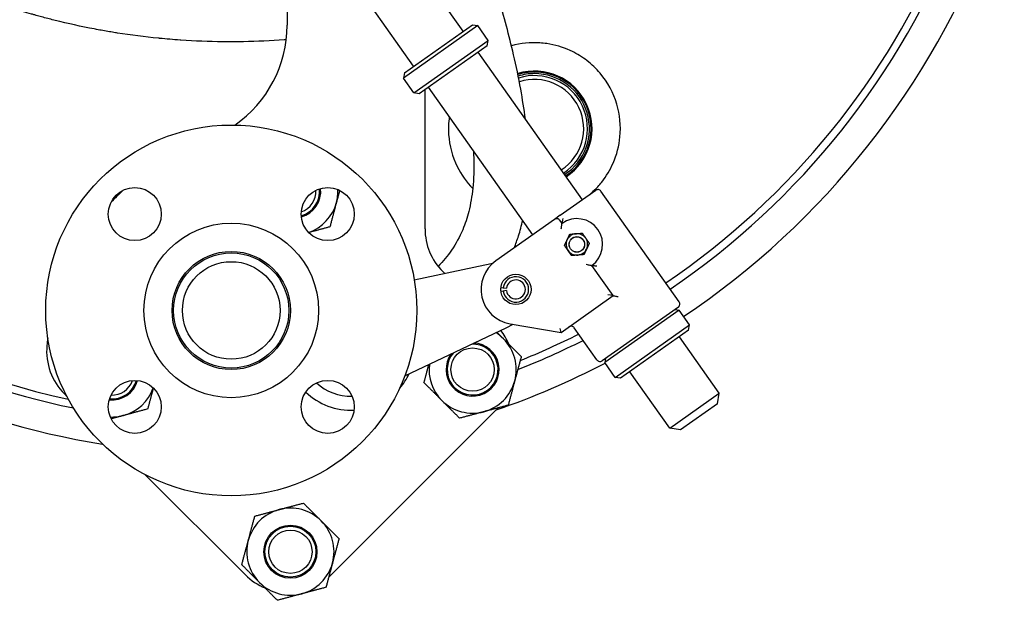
# Model space of a CAD drawing. Header units: inches. Extents: x 24 to 1128, y -94 to 748.
# Tile 472 of 573: x 942 to 958, y 129 to 138. Entities that reach past the tile are written whole.
import ezdxf

# ---------------------------------------------------------------- set-up
doc = ezdxf.new("R2010")
doc.units = ezdxf.units.IN
doc.header["$LTSCALE"] = 32
doc.header["$MEASUREMENT"] = 0
doc.layers.add('Visible (ANSI)', color=7, linetype='Continuous', lineweight=30)

msp = doc.modelspace()

# ---------------------------------------------------------------- linework, layer by layer
at = {"layer": 'Visible (ANSI)'}
for p, q in [((946.11279, 139.55031), (946.11279, 138.01952)), ((949.01587, 137.92083), (948.33715, 138.87997)), ((948.19958, 137.34319), (947.52086, 138.30234)), ((949.25605, 138.01422), (948.0316, 137.14777)), ((948.04652, 137.23489), (949.16893, 138.02913)), ((949.16893, 138.02913), (949.25605, 138.01422)), ((949.42934, 137.76933), (949.25605, 138.01422)), ((948.20489, 136.90288), (949.42934, 137.76933)), ((949.41442, 137.68221), (949.42934, 137.76933)), ((949.41442, 137.68221), (948.29201, 136.88796)), ((950.98279, 135.14124), (949.26137, 137.5739)), ((948.04652, 137.23489), (948.0316, 137.14777)), ((948.20489, 136.90288), (948.0316, 137.14777)), ((948.29201, 136.88796), (948.20489, 136.90288)), ((948.38779, 134.66122), (948.38779, 136.95573)), ((950.16649, 134.5636), (948.44507, 136.99627)), ((950.61852, 134.88348), (951.20257, 135.29676)), ((952.5807, 133.45743), (951.28969, 135.28185)), ((950.52362, 134.81632), (949.55427, 134.13038)), ((950.61852, 134.88348), (950.52362, 134.81632)), ((950.64684, 134.75038), (950.61074, 134.8014)), ((949.37219, 134.06271), (948.21026, 133.81527)), ((949.50453, 134.09089), (949.37219, 134.06271)), ((951.49019, 133.55859), (951.13783, 134.05653)), ((948.71256, 133.92224), (948.68068, 133.95411)), ((949.63819, 133.69085), (949.67794, 133.68607)), ((949.67794, 133.68607), (949.73152, 133.67963)), ((949.67826, 133.63345), (949.63857, 133.62819)), ((949.73176, 133.64053), (949.67826, 133.63345)), ((950.63049, 132.95024), (951.49019, 133.55859)), ((951.49019, 133.55859), (951.40307, 133.57351)), ((951.49021, 133.55856), (951.49019, 133.55859)), ((952.56579, 133.37031), (951.30992, 132.48162)), ((952.5114, 133.33182), (952.57744, 133.32051)), ((952.57744, 133.32051), (951.353, 132.45406)), ((952.75073, 133.07562), (952.57744, 133.32051)), ((948.05452, 132.23304), (949.7233, 133.0292)), ((949.7233, 133.0292), (949.84108, 133.08539)), ((949.78937, 133.09426), (950.63049, 132.95024)), ((950.63049, 132.95024), (950.61552, 133.01622)), ((951.2228, 132.49653), (950.84733, 133.02713)), ((951.52629, 132.20917), (952.75073, 133.07562)), ((952.73581, 132.9885), (952.75073, 133.07562)), ((952.73581, 132.9885), (951.61341, 132.19426)), ((953.24126, 131.94962), (952.58276, 132.8802)), ((951.3643, 132.5201), (951.353, 132.45406)), ((951.52629, 132.20917), (951.353, 132.45406)), ((951.61341, 132.19426), (951.52629, 132.20917)), ((952.42496, 131.37199), (951.76646, 132.30256)), ((942.44007, 131.93571), (942.47992, 131.89587)), ((952.42496, 131.37199), (953.24126, 131.94962)), ((953.21143, 131.77538), (953.24126, 131.94962)), ((953.21143, 131.77538), (952.59921, 131.34215)), ((946.83922, 128.95078), (949.55451, 131.66607)), ((952.59921, 131.34215), (952.42496, 131.37199)), ((943.7739, 130.60188), (945.42501, 128.95078))]:
    msp.add_line(p, q, dxfattribs=at)
for centre, radius in [((945.19166, 133.31362), 3.06), ((943.60067, 134.90461), 0.4375), ((946.78265, 134.90461), 0.4375), ((945.19166, 133.31362), 1.44), ((950.89234, 134.40346), 0.12795), ((950.89234, 134.40346), 0.12575), ((945.19166, 133.31362), 0.975), ((945.19166, 133.31362), 0.95), ((945.19166, 133.31362), 0.805), ((949.88641, 133.66101), 0.25), ((949.17267, 132.33782), 0.3575), ((943.60067, 131.72263), 0.4375), ((946.78265, 131.72263), 0.4375), ((946.16747, 129.33261), 0.43764), ((946.16747, 129.33261), 0.42), ((946.16747, 129.33261), 0.3575)]:
    msp.add_circle(centre, radius, dxfattribs=at)
for centre, radius, start, end in [((945.19166, 144.31362), 12.75, 103.608961, 257.832657), ((945.19166, 144.31362), 12.75, 304.209033, 76.391039), ((945.19166, 144.31362), 13.375, 200.472453, 260.876039), ((945.19166, 144.31362), 12.875, 201.305447, 258.337129), ((945.19166, 144.31362), 12.875, 304.219473, 338.694553), ((945.19166, 144.31362), 13.375, 303.909005, 339.527547), ((944.11279, 138.01952), 2, 304.592698, 0), ((950.19166, 136.31362), 0.95, 303.38893, 106.860064), ((950.19166, 136.31362), 0.93437, 303.357224, 106.948168), ((950.19166, 136.31362), 0.9075, 90, 107.109981), ((950.19166, 136.31362), 0.9075, 303.300133, 90), ((950.19166, 136.31362), 0.875, 303.226406, 107.324597), ((950.19166, 136.31362), 0.8125, 303.068033, 107.80486), ((946.13479, 132.37049), 4, 132.959797, 137.040203), ((946.23111, 135.27938), 0.42, 285.893541, 5.715249), ((946.23111, 135.27938), 0.3575, 288.860153, 2.748636), ((946.23111, 135.27938), 0.43764, 285.449377, 6.159412), ((946.23111, 135.27938), 0.719, 345, 2.365047), ((951.23868, 135.24575), 0.0625, 35.284259, 125.284259), ((946.23111, 135.27938), 0.719, 289.243742, 345), ((950.55972, 134.7653), 0.0625, 35.284259, 125.284259), ((950.89234, 134.40346), 0.425, 305.284259, 125.284259), ((949.38779, 134.66122), 1, 180, 225), ((950.89234, 134.40346), 0.17717, 154.637615, 214.637615), ((950.89234, 134.40346), 0.17717, 94.637615, 154.637615), ((950.89234, 134.40346), 0.17717, 34.637615, 94.637615), ((950.89234, 134.40346), 0.17717, 334.637615, 34.637615), ((950.89234, 134.40346), 0.17717, 214.637615, 274.637615), ((950.89234, 134.40346), 0.17717, 274.637615, 334.637615), ((949.88641, 133.66101), 0.575, 125.284259, 260.284259), ((949.88641, 133.66101), 0.20996, 187.543354, 173.143344), ((949.88641, 133.66101), 0.156, 187.543354, 173.143344), ((952.52969, 133.42132), 0.0625, 305.284259, 35.284259), ((950.79632, 132.99102), 0.0625, 35.284259, 125.284259), ((946.13479, 132.37049), 4, 172.93826, 174.791819), ((949.17267, 132.33782), 0.719, 45, 58.061235), ((948.84741, 132.37317), 1, 22.518043, 37.91739), ((949.17267, 132.33782), 0.719, 345, 45), ((945.19166, 144.31362), 12.75, 291.948178, 296.701621), ((943.14718, 132.64282), 1, 174.791819, 225), ((949.17267, 132.33782), 0.43764, 143.366795, 87.643937), ((949.17267, 132.33782), 0.42, 138.401275, 92.609457), ((945.19166, 144.31362), 12.875, 291.530926, 296.785567), ((949.17267, 132.33782), 0.719, 172.949496, 225), ((945.19166, 144.31362), 13.375, 289.066187, 297.459138), ((951.27381, 132.53264), 0.0625, 215.284259, 305.284259), ((947.1642, 132.73621), 1.07, 318.934698, 333.995965), ((943.22591, 132.27418), 0.43764, 263.840588, 344.550623), ((943.22591, 132.27418), 0.42, 264.284751, 344.106459), ((943.22591, 132.27418), 0.3575, 267.251364, 341.139847), ((943.22591, 132.27418), 0.719, 285, 340.756258), ((947.1642, 132.73621), 0.8375, 227.453176, 271.290223), ((949.17267, 132.33782), 0.719, 285, 345), ((947.1642, 132.73621), 1.07, 225.933116, 272.810282), ((949.17267, 132.33782), 0.719, 225, 285), ((948.84741, 132.37317), 1, 315, 318.140082), ((943.22591, 132.27418), 0.719, 267.634953, 285), ((946.16747, 129.33261), 0.719, 105, 165), ((946.16747, 129.33261), 0.719, 45, 105), ((946.16747, 129.33261), 0.719, 345, 45), ((946.16747, 129.33261), 0.719, 165, 225), ((946.16747, 129.33261), 0.719, 285, 345), ((946.13212, 129.65788), 1, 225, 247.481957), ((946.13212, 129.65788), 1, 311.859918, 315), ((946.16747, 129.33261), 0.719, 225, 285)]:
    msp.add_arc(centre, radius, start, end, dxfattribs=at)
for points, knots in [([(946.09839, 137.78001), (946.09277, 137.77959), (946.08714, 137.77917), (946.08151, 137.77876), (946.07646, 137.77839), (946.07141, 137.77803), (946.06636, 137.77766), (945.84251, 137.76159), (945.61829, 137.75172), (945.39428, 137.74801), (945.39325, 137.74799), (945.39222, 137.74797), (945.39119, 137.74795), (945.30475, 137.74654), (945.21834, 137.74605), (945.13196, 137.74647), (945.10541, 137.7466), (945.07886, 137.74682), (945.05229, 137.74712), (945.05156, 137.74713), (945.05083, 137.74714), (945.0501, 137.74715), (944.82081, 137.7498), (944.59107, 137.75891), (944.3617, 137.77453), (944.35722, 137.77484), (944.35274, 137.77515), (944.34827, 137.77546), (944.2357, 137.78325), (944.12323, 137.79261), (944.01095, 137.80353), (944.00447, 137.80416), (943.99799, 137.80479), (943.99151, 137.80543), (943.76483, 137.82785), (943.53899, 137.85665), (943.31453, 137.89179), (943.30403, 137.89343), (943.29353, 137.89509), (943.28303, 137.89676), (943.24916, 137.90216), (943.21533, 137.9077), (943.18153, 137.91338), (943.11068, 137.92529), (943.03987, 137.93786), (942.96913, 137.95108), (942.95682, 137.95338), (942.94452, 137.9557), (942.93221, 137.95804), (942.7162, 137.99913), (942.50087, 138.04634), (942.28709, 138.09968), (942.27127, 138.10363), (942.25547, 138.10761), (942.23968, 138.11162), (942.17237, 138.12871), (942.10522, 138.14642), (942.03826, 138.16473), (942.00923, 138.17266), (941.98025, 138.18071), (941.95129, 138.18887), (941.9338, 138.19381), (941.91631, 138.19878), (941.89884, 138.2038), (941.69471, 138.26241), (941.49249, 138.32668), (941.29282, 138.39652), (941.28907, 138.39783), (941.28532, 138.39915), (941.28157, 138.40046), (941.26447, 138.40646), (941.24738, 138.41251), (941.23029, 138.4186), (941.14345, 138.44957), (941.05685, 138.48168), (940.97057, 138.51495), (940.94817, 138.52358), (940.9258, 138.53229), (940.90345, 138.54108), (940.84301, 138.56484), (940.78274, 138.58917), (940.72268, 138.61406), (940.71041, 138.61915), (940.69815, 138.62426), (940.6859, 138.62939), (940.56054, 138.68189), (940.43608, 138.73684), (940.3128, 138.79421), (940.28791, 138.80579), (940.26307, 138.81747), (940.23828, 138.82925), (940.15156, 138.87045), (940.06544, 138.91284), (939.98003, 138.95642), (939.95399, 138.9697), (939.92801, 138.9831), (939.9021, 138.9966), (939.82954, 139.03442), (939.75751, 139.07309), (939.68607, 139.11259), (939.63918, 139.13852), (939.59254, 139.1648), (939.54617, 139.19144), (939.47709, 139.23113), (939.40833, 139.27175), (939.33998, 139.31331), (939.31161, 139.33055), (939.28332, 139.34795), (939.2551, 139.36552), (939.18021, 139.41212), (939.10585, 139.45984), (939.03209, 139.50867), (939.0031, 139.52787), (938.9742, 139.54723), (938.94541, 139.56677), (938.86709, 139.6199), (938.78952, 139.67428), (938.7128, 139.72988), (938.62202, 139.79567), (938.53244, 139.86316), (938.44424, 139.93231), (938.41484, 139.95535), (938.3856, 139.97858), (938.35651, 140.00199), (938.29224, 140.05371), (938.22875, 140.10631), (938.16616, 140.15971), (938.13673, 140.18481), (938.1075, 140.2101), (938.07846, 140.23556), (938.0676, 140.24509), (938.05676, 140.25464), (938.04595, 140.26422), (938.04241, 140.26736), (938.03887, 140.2705), (938.03533, 140.27365), (937.99093, 140.31312), (937.94684, 140.35317), (937.90309, 140.39377), (937.81528, 140.47527), (937.72887, 140.55902), (937.64418, 140.64488), (937.61529, 140.67418), (937.5866, 140.70372), (937.55812, 140.7335), (937.50465, 140.78941), (937.45193, 140.84617), (937.40003, 140.90374), (937.38865, 140.91637), (937.3773, 140.92904), (937.366, 140.94175), (937.34958, 140.9602), (937.33325, 140.97873), (937.31701, 140.99734), (937.22595, 141.1017), (937.13765, 141.20856), (937.05249, 141.31764), (937.02661, 141.35079), (937.00102, 141.38415), (936.97572, 141.41771), (936.96389, 141.43341), (936.95213, 141.44915), (936.94043, 141.46493), (936.9153, 141.49883), (936.89049, 141.53292), (936.86599, 141.56719), (936.84167, 141.6012), (936.81767, 141.6354), (936.79399, 141.66977), (936.77194, 141.70177), (936.75009, 141.73403), (936.72847, 141.76653), (936.70498, 141.80183), (936.68176, 141.83742), (936.6588, 141.8733), (936.6485, 141.88941), (936.63825, 141.90557), (936.62805, 141.92179), (936.6056, 141.95753), (936.58341, 141.99355), (936.56153, 142.02981), (936.54472, 142.05767), (936.52809, 142.08567), (936.51164, 142.1138), (936.48702, 142.15592), (936.46282, 142.19834), (936.43906, 142.24106), (936.41908, 142.27696), (936.39941, 142.31307), (936.38006, 142.34937), (936.37034, 142.36762), (936.36069, 142.38592), (936.35113, 142.40426), (936.33245, 142.44009), (936.31409, 142.47609), (936.29605, 142.51227), (936.27555, 142.55337), (936.25547, 142.59469), (936.23582, 142.63621), (936.22006, 142.66953), (936.20456, 142.70298), (936.18935, 142.73655), (936.17321, 142.77219), (936.15738, 142.80798), (936.14187, 142.84389), (936.133, 142.86443), (936.12424, 142.88502), (936.11558, 142.90564), (936.10069, 142.94112), (936.08612, 142.97671), (936.07187, 143.01242), (936.0406, 143.09078), (936.01089, 143.16967), (935.98278, 143.249), (935.97035, 143.28406), (935.95824, 143.3192), (935.94645, 143.35442), (935.94457, 143.36004), (935.9427, 143.36566), (935.94083, 143.37128), (935.93515, 143.38841), (935.92953, 143.40558), (935.92398, 143.4228), (935.91277, 143.45757), (935.90183, 143.49254), (935.89117, 143.52768), (935.86617, 143.61012), (935.84269, 143.69356), (935.82087, 143.7779), (935.81766, 143.7903), (935.81449, 143.80273), (935.81135, 143.81517), (935.80607, 143.83611), (935.80089, 143.8571), (935.79581, 143.87814), (935.78932, 143.90506), (935.783, 143.93206), (935.77686, 143.95911), (935.76961, 143.99103), (935.7626, 144.02303), (935.75585, 144.0551), (935.72422, 144.20538), (935.69811, 144.35719), (935.67777, 144.50981), (935.67415, 144.53696), (935.67072, 144.56413), (935.66746, 144.59132), (935.64112, 144.81153), (935.62684, 145.03313), (935.62466, 145.25383), (935.62447, 145.27377), (935.62437, 145.2937), (935.62437, 145.31362)], [0.445925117, 0.445925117, 0.445925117, 0.445925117, 0.446243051, 0.446243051, 0.446243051, 0.446528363, 0.446528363, 0.446528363, 0.459174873, 0.459174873, 0.459174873, 0.459233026, 0.459233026, 0.459233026, 0.464113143, 0.464113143, 0.464113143, 0.465613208, 0.465613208, 0.465613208, 0.465654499, 0.465654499, 0.465654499, 0.478602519, 0.478602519, 0.478602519, 0.478855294, 0.478855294, 0.478855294, 0.485209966, 0.485209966, 0.485209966, 0.485576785, 0.485576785, 0.485576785, 0.498408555, 0.498408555, 0.498408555, 0.499008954, 0.499008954, 0.499008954, 0.50094645, 0.50094645, 0.50094645, 0.505007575, 0.505007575, 0.505007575, 0.505714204, 0.505714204, 0.505714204, 0.518120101, 0.518120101, 0.518120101, 0.519037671, 0.519037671, 0.519037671, 0.522947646, 0.522947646, 0.522947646, 0.52464227, 0.52464227, 0.52464227, 0.52566643, 0.52566643, 0.52566643, 0.537633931, 0.537633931, 0.537633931, 0.537858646, 0.537858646, 0.537858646, 0.538884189, 0.538884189, 0.538884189, 0.544096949, 0.544096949, 0.544096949, 0.545450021, 0.545450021, 0.545450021, 0.549108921, 0.549108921, 0.549108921, 0.549856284, 0.549856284, 0.549856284, 0.557503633, 0.557503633, 0.557503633, 0.559047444, 0.559047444, 0.559047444, 0.564448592, 0.564448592, 0.564448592, 0.566095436, 0.566095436, 0.566095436, 0.570707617, 0.570707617, 0.570707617, 0.573735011, 0.573735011, 0.573735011, 0.578244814, 0.578244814, 0.578244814, 0.580115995, 0.580115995, 0.580115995, 0.585081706, 0.585081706, 0.585081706, 0.587033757, 0.587033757, 0.587033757, 0.59234267, 0.59234267, 0.59234267, 0.598624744, 0.598624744, 0.598624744, 0.600718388, 0.600718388, 0.600718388, 0.605344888, 0.605344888, 0.605344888, 0.607520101, 0.607520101, 0.607520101, 0.608334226, 0.608334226, 0.608334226, 0.608601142, 0.608601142, 0.608601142, 0.611951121, 0.611951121, 0.611951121, 0.618675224, 0.618675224, 0.618675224, 0.620969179, 0.620969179, 0.620969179, 0.625275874, 0.625275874, 0.625275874, 0.626220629, 0.626220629, 0.626220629, 0.627592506, 0.627592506, 0.627592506, 0.635284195, 0.635284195, 0.635284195, 0.637621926, 0.637621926, 0.637621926, 0.638715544, 0.638715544, 0.638715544, 0.641064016, 0.641064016, 0.641064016, 0.643394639, 0.643394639, 0.643394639, 0.645564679, 0.645564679, 0.645564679, 0.647920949, 0.647920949, 0.647920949, 0.648978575, 0.648978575, 0.648978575, 0.651308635, 0.651308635, 0.651308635, 0.653098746, 0.653098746, 0.653098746, 0.655778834, 0.655778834, 0.655778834, 0.658031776, 0.658031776, 0.658031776, 0.659164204, 0.659164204, 0.659164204, 0.661376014, 0.661376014, 0.661376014, 0.663888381, 0.663888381, 0.663888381, 0.665904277, 0.665904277, 0.665904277, 0.668044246, 0.668044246, 0.668044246, 0.669268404, 0.669268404, 0.669268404, 0.671373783, 0.671373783, 0.671373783, 0.675994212, 0.675994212, 0.675994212, 0.678036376, 0.678036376, 0.678036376, 0.678362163, 0.678362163, 0.678362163, 0.679354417, 0.679354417, 0.679354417, 0.681358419, 0.681358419, 0.681358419, 0.686058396, 0.686058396, 0.686058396, 0.686749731, 0.686749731, 0.686749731, 0.687912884, 0.687912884, 0.687912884, 0.689400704, 0.689400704, 0.689400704, 0.691156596, 0.691156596, 0.691156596, 0.699384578, 0.699384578, 0.699384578, 0.70084809, 0.70084809, 0.70084809, 0.712699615, 0.712699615, 0.712699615, 0.713770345, 0.713770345, 0.713770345, 0.713770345]), ([(950.0421, 136.4706), (950.02168, 136.63573), (949.99599, 136.80003), (949.9664, 136.96345), (949.93175, 137.1548), (949.89173, 137.34497), (949.77442, 137.84993), (949.69023, 138.16285), (949.45908, 138.95429), (949.30306, 139.42984), (948.96231, 140.41315), (948.77603, 140.92039), (948.34959, 142.04954), (948.10693, 142.67044), (947.83829, 143.34874), (947.81506, 143.40733), (947.79179, 143.46592)], [12.01822038, 12.01822038, 12.01822038, 12.01822038, 13.27601056, 13.27601056, 13.27601056, 14.7487208, 14.7487208, 17.20844318, 17.20844318, 21.01374034, 21.01374034, 25.12685102, 25.12685102, 30.20415586, 30.20415586, 30.68434538, 30.68434538, 30.68434538, 30.68434538]), ([(950.39678, 137.71634), (950.35811, 137.72199), (950.31898, 137.72608), (950.1246, 137.73814), (949.9669, 137.72239), (949.81314, 137.67978)], [1.09419708, 1.09419708, 1.09419708, 1.09419708, 1.40937684, 1.40937684, 2.64439541, 2.64439541, 2.64439541, 2.64439541]), ([(950.80792, 137.5903), (950.79839, 137.5949), (950.78878, 137.59941), (950.77911, 137.60381), (950.65957, 137.65824), (950.531, 137.69672), (950.39678, 137.71634)], [24.48771332, 24.48771332, 24.48771332, 24.48771332, 24.57621302, 24.57621302, 24.57621302, 25.6704101, 25.6704101, 25.6704101, 25.6704101]), ([(951.09124, 135.21798), (951.1174, 135.23946), (951.14272, 135.26182), (951.2157, 135.33103), (951.26048, 135.38002), (951.37907, 135.52919), (951.44183, 135.63463), (951.55168, 135.885), (951.5887, 136.0317), (951.62055, 136.36242), (951.60171, 136.54635), (951.49448, 136.90503), (951.4013, 137.07843), (951.21064, 137.30419), (951.13811, 137.3739), (950.98108, 137.49511), (950.89745, 137.54708), (950.80792, 137.5903)], [16.44440604, 16.44440604, 16.44440604, 16.44440604, 16.70487476, 16.70487476, 17.22222007, 17.22222007, 18.2055262, 18.2055262, 19.47211713, 19.47211713, 21.07467906, 21.07467906, 22.78892133, 22.78892133, 23.65688849, 23.65688849, 24.48771332, 24.48771332, 24.48771332, 24.48771332]), ([(948.78794, 136.51173), (948.77389, 136.41217), (948.77064, 136.31253), (948.79052, 136.02873), (948.83969, 135.85101), (948.9846, 135.55523), (949.07116, 135.43265), (949.17445, 135.32623)], [6.92888857, 6.92888857, 6.92888857, 6.92888857, 7.75741211, 7.75741211, 9.32854867, 9.32854867, 10.64236072, 10.64236072, 10.64236072, 10.64236072]), ([(949.18605, 135.94914), (949.18867, 135.90021), (949.19058, 135.85128), (949.19538, 135.64457), (949.19094, 135.48688), (949.16158, 135.2006), (949.14012, 135.07151), (949.08234, 134.84329), (949.04958, 134.74316), (948.9594, 134.52786), (948.89793, 134.41453), (948.75966, 134.2132), (948.685, 134.1239), (948.60335, 134.04102)], [28.19989482, 28.19989482, 28.19989482, 28.19989482, 28.57787696, 28.57787696, 29.79697559, 29.79697559, 30.8144847, 30.8144847, 31.63890101, 31.63890101, 32.64992754, 32.64992754, 33.56228101, 33.56228101, 33.56228101, 33.56228101]), ([(949.85828, 134.34553), (949.88433, 134.41091), (949.90799, 134.47721), (949.95614, 134.62865), (949.97924, 134.71417), (949.99891, 134.8004)], [6.62235745, 6.62235745, 6.62235745, 6.62235745, 7.14704919, 7.14704919, 7.80831713, 7.80831713, 7.80831713, 7.80831713]), ([(950.66052, 134.8317), (950.6605, 134.8316), (950.66047, 134.83151), (950.65746, 134.81782), (950.6548, 134.80407), (950.65111, 134.78286), (950.64979, 134.77453), (950.64806, 134.76258), (950.64749, 134.75827), (950.64685, 134.75265), (950.64672, 134.75102), (950.64679, 134.75048), (950.6468, 134.75044), (950.64682, 134.75041)], [-0.290201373, -0.290201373, -0.290201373, -0.290201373, -0.289475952, -0.289475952, -0.184412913, -0.184412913, -0.110285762, -0.110285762, -0.056535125, -0.056535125, -0.01158385, -0.01158385, -0.005559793, -0.005559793, -0.005559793, -0.005559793]), ([(950.63506, 134.65883), (950.63507, 134.65894), (950.63508, 134.65906), (950.63594, 134.66934), (950.63696, 134.67956), (950.63914, 134.69856), (950.64029, 134.7075), (950.64253, 134.7235), (950.64363, 134.7307), (950.64527, 134.74102), (950.64587, 134.74466), (950.64664, 134.74924), (950.64684, 134.75038), (950.64684, 134.75038)], [-0.000858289, -0.000858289, -0.000858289, -0.000858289, 0, 0, 0.077760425, 0.077760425, 0.1495995, 0.1495995, 0.217375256, 0.217375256, 0.268513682, 0.268513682, 0.313545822, 0.313545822, 0.313545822, 0.313545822]), ([(951.04757, 134.07588), (951.04768, 134.07585), (951.04779, 134.07582), (951.05777, 134.07321), (951.06776, 134.07077), (951.08639, 134.06651), (951.09521, 134.06462), (951.11104, 134.06141), (951.1182, 134.06005), (951.12848, 134.05816), (951.13211, 134.05752), (951.13669, 134.05673), (951.13783, 134.05653), (951.13783, 134.05653)], [-0.627949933, -0.627949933, -0.627949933, -0.627949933, -0.627091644, -0.627091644, -0.549331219, -0.549331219, -0.477492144, -0.477492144, -0.409716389, -0.409716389, -0.358577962, -0.358577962, -0.313545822, -0.313545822, -0.313545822, -0.313545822]), ([(951.21906, 134.04238), (951.21897, 134.04239), (951.21887, 134.0424), (951.21031, 134.04345), (951.20186, 134.04462), (951.1858, 134.04706), (951.17807, 134.04834), (951.16332, 134.05095), (951.15625, 134.05231), (951.14634, 134.05434), (951.14288, 134.05509), (951.13891, 134.05606), (951.13795, 134.05636), (951.13785, 134.0565)], [-0.000733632, -0.000733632, -0.000733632, -0.000733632, 0, 0, 0.06511157, 0.06511157, 0.128764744, 0.128764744, 0.196958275, 0.196958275, 0.247743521, 0.247743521, 0.286887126, 0.286887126, 0.286887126, 0.286887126]), ([(951.49021, 133.55856), (951.49033, 133.55839), (951.49158, 133.55803), (951.4964, 133.55688), (951.5002, 133.55604), (951.51095, 133.55375), (951.51851, 133.55218), (951.53363, 133.54908), (951.54117, 133.54755), (951.55687, 133.54442), (951.56516, 133.54279), (951.57354, 133.54119), (951.57364, 133.54117), (951.57374, 133.54115)], [-0.293634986, -0.293634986, -0.293634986, -0.293634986, -0.248683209, -0.248683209, -0.196637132, -0.196637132, -0.1260416, -0.1260416, -0.064320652, -0.064320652, 0, 0, 0.000780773, 0.000780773, 0.000780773, 0.000780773])]:
    msp.add_open_spline(points, degree=3, knots=knots, dxfattribs=at)
for points, weights in [([(946.97972, 135.29522), (946.95212, 135.19221), (946.92561, 135.09329)], [1.01893980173, 1.0198224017, 1]), ([(946.92561, 135.09329), (946.87575, 134.9072), (946.81817, 134.69232)], [1, 1.0379548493, 1]), ([(946.81817, 134.69232), (946.63165, 134.64234), (946.46966, 134.59894)], [1, 1.03278175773, 1.00893604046]), ([(950.68843, 134.38692), (950.71191, 134.43645), (950.73225, 134.47934)], [1, 1.0379548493, 1]), ([(950.73225, 134.47934), (950.75258, 134.52224), (950.77606, 134.57177)], [1, 1.0379548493, 1]), ([(950.77606, 134.57177), (950.8307, 134.5762), (950.87801, 134.58004)], [1, 1.0379548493, 1]), ([(950.87801, 134.58004), (950.92533, 134.58388), (950.97996, 134.58831)], [1, 1.0379548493, 1]), ([(950.97996, 134.58831), (951.01112, 134.54321), (951.0381, 134.50416)], [1, 1.0379548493, 1]), ([(951.0381, 134.50416), (951.06508, 134.4651), (951.09624, 134.42)], [1, 1.0379548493, 1]), ([(950.74657, 134.30276), (950.71959, 134.34182), (950.68843, 134.38692)], [1, 1.0379548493, 1]), ([(950.80471, 134.2186), (950.77355, 134.2637), (950.74657, 134.30276)], [1, 1.0379548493, 1]), ([(951.05243, 134.32757), (951.03209, 134.28467), (951.00861, 134.23514)], [1, 1.0379548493, 1]), ([(951.09624, 134.42), (951.07276, 134.37047), (951.05243, 134.32757)], [1, 1.0379548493, 1]), ([(950.90666, 134.22687), (950.85934, 134.22303), (950.80471, 134.2186)], [1, 1.0379548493, 1]), ([(951.00861, 134.23514), (950.95398, 134.23071), (950.90666, 134.22687)], [1, 1.0379548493, 1]), ([(949.57084, 132.95647), (949.6266, 132.90071), (949.68108, 132.84623)], [1.01807659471, 1.01484276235, 1]), ([(949.68108, 132.84623), (949.81731, 132.71), (949.97461, 132.5527)], [1, 1.0379548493, 1]), ([(949.97461, 132.5527), (949.91704, 132.33782), (949.86718, 132.15173)], [1, 1.0379548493, 1]), ([(948.37073, 132.12294), (948.41349, 132.2825), (948.45091, 132.42216)], [1, 1.02791102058, 1.01477194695]), ([(943.90635, 132.03563), (943.86295, 131.87364), (943.81297, 131.68712)], [1.00893604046, 1.03278175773, 1]), ([(948.66426, 131.82941), (948.52804, 131.96564), (948.37073, 132.12294)], [1, 1.0379548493, 1]), ([(949.86718, 132.15173), (949.81731, 131.96564), (949.75974, 131.75076)], [1, 1.0379548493, 1]), ([(948.9578, 131.53588), (948.80049, 131.69318), (948.66426, 131.82941)], [1, 1.0379548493, 1]), ([(949.75974, 131.75076), (949.54486, 131.69318), (949.35877, 131.64332)], [1, 1.0379548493, 1]), ([(943.412, 131.57968), (943.31308, 131.55317), (943.21007, 131.52557)], [1, 1.0198224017, 1.01893980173]), ([(943.81297, 131.68712), (943.59809, 131.62954), (943.412, 131.57968)], [1, 1.0379548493, 1]), ([(949.35877, 131.64332), (949.17267, 131.59345), (948.9578, 131.53588)], [1, 1.0379548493, 1]), ([(945.98138, 130.02711), (946.16747, 130.07698), (946.38235, 130.13455)], [1, 1.0379548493, 1]), ([(946.38235, 130.13455), (946.53965, 129.97725), (946.67588, 129.84102)], [1, 1.0379548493, 1]), ([(945.47297, 129.5187), (945.52283, 129.7048), (945.58041, 129.91967)], [1, 1.0379548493, 1]), ([(945.58041, 129.91967), (945.79529, 129.97725), (945.98138, 130.02711)], [1, 1.0379548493, 1]), ([(946.67588, 129.84102), (946.81211, 129.7048), (946.96941, 129.54749)], [1, 1.0379548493, 1]), ([(945.36553, 129.11773), (945.42311, 129.33261), (945.47297, 129.5187)], [1, 1.0379548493, 1]), ([(946.96941, 129.54749), (946.91183, 129.33261), (946.86197, 129.14652)], [1, 1.0379548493, 1]), ([(945.65906, 128.8242), (945.52283, 128.96043), (945.36553, 129.11773)], [1, 1.0379548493, 1]), ([(946.86197, 129.14652), (946.81211, 128.96043), (946.75453, 128.74555)], [1, 1.0379548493, 1]), ([(945.95259, 128.53067), (945.79529, 128.68798), (945.65906, 128.8242)], [1, 1.0379548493, 1]), ([(946.35356, 128.63811), (946.16747, 128.58825), (945.95259, 128.53067)], [1, 1.0379548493, 1]), ([(946.75453, 128.74555), (946.53965, 128.68798), (946.35356, 128.63811)], [1, 1.0379548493, 1])]:
    msp.add_rational_spline(points, weights, degree=2, dxfattribs=at)

doc.saveas('drawing.dxf')
